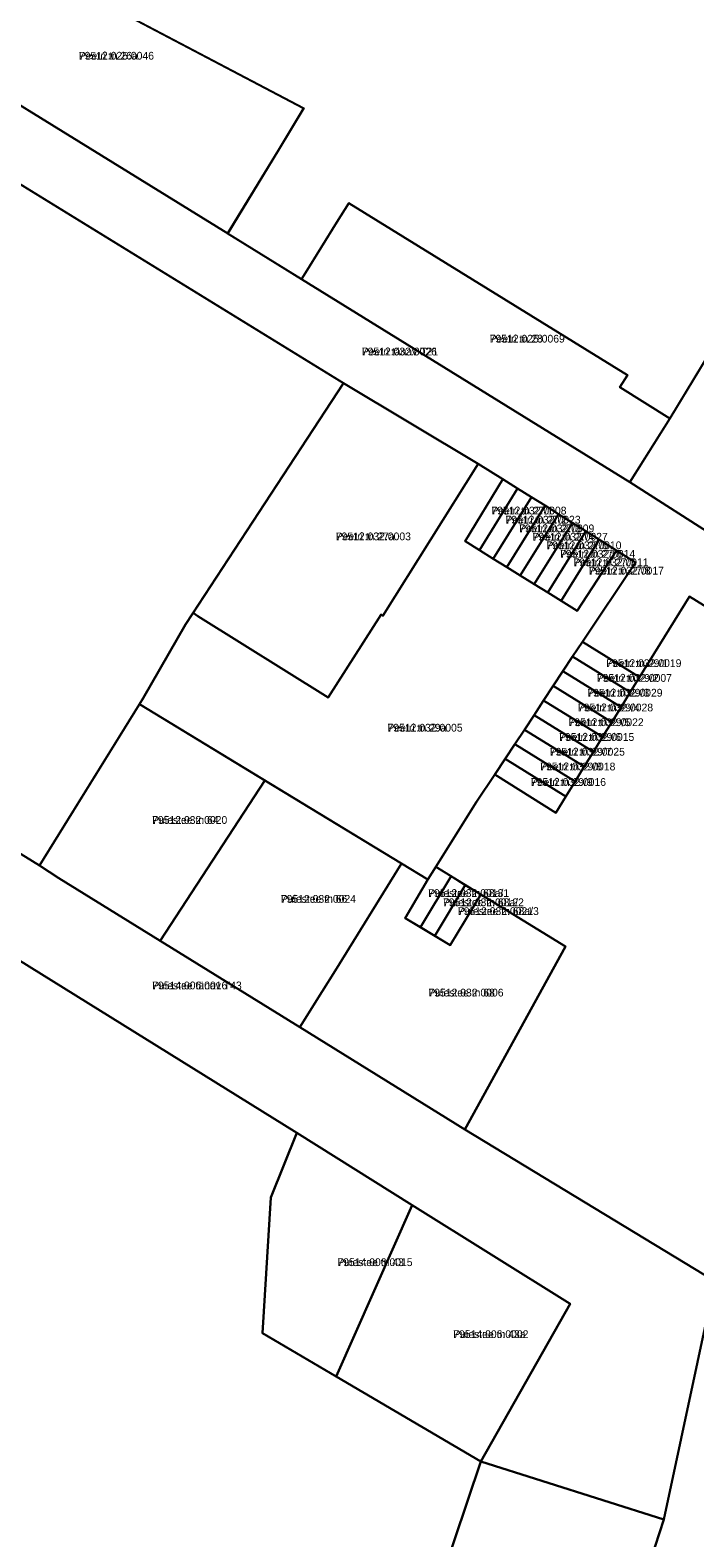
# Model space of a CAD drawing. Extents: x 643847 to 663718, y 6468443 to 6482775.
# Drawn here: x 659393.1 to 659521.4, y 6475344 to 6475635 of the extents above; entities that cross this region are included whole.
import ezdxf

# ---------------------------------------------------------------- set-up
doc = ezdxf.new("R2010")
doc.units = 0
for name, color, linetype in [('L_AADRESS', 7, 'Continuous'), ('PIIR', 7, 'Continuous'), ('TUNNUS', 7, 'Continuous')]:
    doc.layers.add(name, color=color, linetype=linetype)

msp = doc.modelspace()

# ---------------------------------------------------------------- linework, layer by layer
at = {"layer": 'PIIR'}
for points in [[(659364.26, 6475662.87), (659445.97, 6475619.9), (659441.05, 6475611.81), (659431.26, 6475595.72), (659353.7, 6475643.65), (659361.63, 6475657.49)], [(659284.12, 6475542.19), (659307.89, 6475590.77), (659315.36, 6475606.04), (659327.91, 6475597.82), (659345.61, 6475586.22), (659366.57, 6475620.37), (659453.59, 6475566.84), (659423.11, 6475520.23), (659414.92, 6475506.05), (659394.9, 6475473.76)], [(659454.64, 6475601.6), (659508.43, 6475568.41), (659506.91, 6475566.05), (659516.59, 6475560.04), (659508.87, 6475547.73), (659445.49, 6475586.93), (659446.27, 6475588.14), (659452.31, 6475597.88)], [(659526.18, 6475536.65), (659508.89, 6475547.75), (659516.67, 6475560.07), (659529.04, 6475580.54), (659538.5, 6475574.64), (659531.15, 6475562.84), (659536.94, 6475559.24), (659544.3, 6475571.04), (659548.25, 6475568.57), (659545.47, 6475564.22), (659532.94, 6475547.54)], [(659479.62, 6475551.29), (659461.19, 6475521.95), (659460.88, 6475522.16), (659450.63, 6475506.15), (659425.49, 6475521.89), (659424.59, 6475522.48), (659453.59, 6475566.84)], [(659466.87, 6475408.18), (659444.61, 6475422.13), (659276.3, 6475526.69), (659263.32, 6475534.75), (659268.73, 6475552.2), (659284.12, 6475542.19), (659394.9, 6475473.76), (659398.63, 6475471.31), (659418.23, 6475459.17), (659445.14, 6475442.54), (659477, 6475422.77), (659525.24, 6475393.53), (659515.44, 6475347.47), (659480.12, 6475358.68), (659497.36, 6475389.11)], [(659484.37, 6475548.3), (659477.06, 6475536.33), (659479.82, 6475534.61), (659482.51, 6475532.94), (659485.12, 6475531.32), (659487.72, 6475529.71), (659490.43, 6475528.03), (659493.02, 6475526.41), (659495.61, 6475524.82), (659498.67, 6475522.91), (659506.26, 6475534.53), (659509.97, 6475532.2), (659499.71, 6475516.9), (659497.82, 6475514.05), (659495.96, 6475511.23), (659494.08, 6475508.39), (659492.23, 6475505.59), (659490.37, 6475502.77), (659488.51, 6475499.95), (659486.65, 6475497.13), (659484.78, 6475494.3), (659482.8, 6475491.31), (659479.25, 6475486.02), (659471.42, 6475473.46), (659469.9, 6475471.01), (659464.8, 6475474.13), (659414.21, 6475504.9), (659414.92, 6475506.05), (659423.11, 6475520.23), (659424.59, 6475522.48), (659425.49, 6475521.89), (659450.63, 6475506.15), (659460.88, 6475522.16), (659461.19, 6475521.95), (659479.62, 6475551.29)], [(659487.21, 6475546.52), (659479.82, 6475534.61), (659477.06, 6475536.33), (659484.37, 6475548.3)], [(659489.9, 6475544.83), (659482.51, 6475532.94), (659479.82, 6475534.61), (659487.21, 6475546.52)], [(659492.49, 6475543.2), (659485.12, 6475531.32), (659482.51, 6475532.94), (659489.9, 6475544.83)], [(659492.49, 6475543.2), (659495.08, 6475541.56), (659487.72, 6475529.71), (659485.12, 6475531.32)], [(659497.78, 6475539.87), (659490.43, 6475528.03), (659487.72, 6475529.71), (659495.08, 6475541.56)], [(659500.37, 6475538.24), (659493.02, 6475526.41), (659490.43, 6475528.03), (659497.78, 6475539.87)], [(659502.92, 6475536.64), (659495.61, 6475524.82), (659493.02, 6475526.41), (659500.37, 6475538.24)], [(659506.26, 6475534.53), (659498.67, 6475522.91), (659495.61, 6475524.82), (659502.92, 6475536.64)], [(659335.03, 6475288), (659302.16, 6475314.55), (659315.73, 6475334.02), (659289, 6475355.22), (659273.61, 6475338.5), (659218, 6475381.8), (659233.9, 6475401.93), (659231.19, 6475421.97), (659230.17, 6475429.49), (659219.77, 6475437.26), (659276.3, 6475526.69), (659444.61, 6475422.13), (659439.58, 6475409.68), (659437.99, 6475383.45), (659452.21, 6475375.09), (659480.12, 6475358.68), (659469.85, 6475328.25), (659465.1, 6475313.79), (659440.04, 6475324.12), (659430.34, 6475327.59), (659414.27, 6475332.88), (659380.55, 6475331.44), (659363.87, 6475322.06)], [(659477, 6475422.77), (659496.42, 6475458.08), (659471.42, 6475473.46), (659479.25, 6475486.02), (659482.8, 6475491.31), (659494.55, 6475483.89), (659496.51, 6475487.06), (659498.29, 6475489.93), (659500.06, 6475492.82), (659501.84, 6475495.69), (659503.61, 6475498.56), (659505.37, 6475501.42), (659507.17, 6475504.32), (659508.94, 6475507.18), (659510.73, 6475510.09), (659520.36, 6475525.67), (659576.55, 6475490.82), (659564.03, 6475467.34), (659525.24, 6475393.53)], [(659499.71, 6475516.9), (659510.73, 6475510.09), (659508.94, 6475507.18), (659497.82, 6475514.05)], [(659497.82, 6475514.05), (659508.94, 6475507.18), (659507.17, 6475504.32), (659495.96, 6475511.23)], [(659494.08, 6475508.39), (659495.96, 6475511.23), (659507.17, 6475504.32), (659505.37, 6475501.42)], [(659492.23, 6475505.59), (659494.08, 6475508.39), (659505.37, 6475501.42), (659503.61, 6475498.56)], [(659398.63, 6475471.31), (659394.9, 6475473.76), (659414.21, 6475504.9), (659438.43, 6475490.17), (659418.23, 6475459.17)], [(659492.23, 6475505.59), (659503.61, 6475498.56), (659501.84, 6475495.69), (659490.37, 6475502.77)], [(659490.37, 6475502.77), (659501.84, 6475495.69), (659500.06, 6475492.82), (659488.51, 6475499.95)], [(659486.65, 6475497.13), (659488.51, 6475499.95), (659500.06, 6475492.82), (659498.29, 6475489.93)], [(659486.65, 6475497.13), (659498.29, 6475489.93), (659496.51, 6475487.06), (659484.78, 6475494.3)], [(659484.78, 6475494.3), (659496.51, 6475487.06), (659494.55, 6475483.89), (659482.8, 6475491.31)], [(659438.43, 6475490.17), (659464.8, 6475474.13), (659451.97, 6475453.41), (659449.46, 6475449.4), (659445.14, 6475442.54), (659418.23, 6475459.17)], [(659469.9, 6475471.01), (659465.53, 6475463.57), (659474.21, 6475458.36), (659480.11, 6475468.11), (659496.42, 6475458.08), (659477, 6475422.77), (659445.14, 6475442.54), (659449.46, 6475449.4), (659451.97, 6475453.41), (659464.8, 6475474.13)], [(659474.36, 6475471.65), (659468.49, 6475461.8), (659465.53, 6475463.57), (659469.9, 6475471.01), (659471.42, 6475473.46)], [(659477.1, 6475469.96), (659471.25, 6475460.14), (659468.49, 6475461.8), (659474.36, 6475471.65)], [(659480.11, 6475468.11), (659474.21, 6475458.36), (659471.25, 6475460.14), (659477.1, 6475469.96)], [(659444.61, 6475422.13), (659466.87, 6475408.18), (659452.21, 6475375.09), (659437.99, 6475383.45), (659439.58, 6475409.68)], [(659466.87, 6475408.18), (659497.36, 6475389.11), (659480.12, 6475358.68), (659452.21, 6475375.09)], [(659505.41, 6475316.64), (659469.85, 6475328.25), (659480.12, 6475358.68), (659515.44, 6475347.47)]]:
    msp.add_lwpolyline(points, close=True, dxfattribs=at)
for points in [[(659529.02, 6475580.52), (659516.59, 6475560.04), (659506.91, 6475566.05), (659508.43, 6475568.41), (659454.64, 6475601.6), (659452.31, 6475597.88), (659446.27, 6475588.14), (659445.49, 6475586.93), (659431.24, 6475595.7), (659441.03, 6475611.79), (659445.9, 6475619.87), (659364.25, 6475662.85)], [(659353.7, 6475643.65), (659431.26, 6475595.72), (659445.49, 6475586.93), (659508.89, 6475547.75), (659526.18, 6475536.65), (659553.18, 6475519.52), (659582.46, 6475501.36), (659576.55, 6475490.82), (659520.36, 6475525.67), (659510.73, 6475510.09), (659499.71, 6475516.9), (659509.97, 6475532.2), (659506.26, 6475534.53), (659502.92, 6475536.64), (659500.37, 6475538.24), (659497.78, 6475539.87), (659495.08, 6475541.56), (659492.49, 6475543.2), (659489.9, 6475544.83), (659487.21, 6475546.52), (659484.37, 6475548.3), (659479.62, 6475551.29), (659453.59, 6475566.84), (659366.57, 6475620.37)], [(659505.41, 6475316.64), (659515.44, 6475347.47), (659525.24, 6475393.53), (659564.03, 6475467.34), (659576.55, 6475490.82), (659582.46, 6475501.36), (659608.22, 6475486.06), (659602.92, 6475474.72), (659589.5, 6475449.86), (659592.29, 6475448.4), (659572.54, 6475412), (659552.96, 6475375.45), (659542.39, 6475359.88), (659539.08, 6475358.2), (659533.42, 6475350.28), (659516.47, 6475301.78)]]:
    msp.add_lwpolyline(points, dxfattribs=at)

# ---------------------------------------------------------------- texts
at = {"layer": 'L_AADRESS'}
for s, p in [('Peetri tn 26a', (659402.52, 6475629.29)), ('Peetri tn 28', (659481.81, 6475574.67)), ('Peetri tänav T21', (659457.13, 6475572.19)), ('Peetri tn 27/1', (659482.14, 6475541.49)), ('Peetri tn 27/2', (659484.86, 6475539.73)), ('Peetri tn 27/3', (659487.5, 6475538.06)), ('Peetri tn 27a', (659452.11, 6475536.51)), ('Peetri tn 27/4', (659490.1, 6475536.44)), ('Peetri tn 27/5', (659492.75, 6475534.79)), ('Peetri tn 27/6', (659495.4, 6475533.14)), ('Peetri tn 27/7', (659497.97, 6475531.51)), ('Peetri tn 27/8', (659500.93, 6475529.9)), ('Peetri tn 29/1', (659504.32, 6475512.04)), ('Peetri tn 29/2', (659502.49, 6475509.19)), ('Peetri tn 29/3', (659500.67, 6475506.33)), ('Peetri tn 29/4', (659498.85, 6475503.48)), ('Peetri tn 29a', (659462.09, 6475499.58)), ('Peetri tn 29/5', (659497.03, 6475500.64)), ('Peetri tn 29/6', (659495.22, 6475497.79)), ('Peetri tn 29/7', (659493.41, 6475494.94)), ('Peetri tn 29/8', (659491.57, 6475492.09)), ('Peetri tn 29/9', (659489.76, 6475489.1)), ('Puiestee tn 64', (659416.66, 6475481.77)), ('Puiestee tn 68a/1', (659469.95, 6475467.66)), ('Puiestee tn 66', (659441.51, 6475466.54)), ('Puiestee tn 68a/2', (659472.8, 6475465.88)), ('Puiestee tn 68a/3', (659475.68, 6475464.18)), ('Puiestee tänav T43', (659416.67, 6475449.83)), ('Puiestee tn 68', (659469.99, 6475448.45)), ('Puiestee tn 43', (659452.43, 6475396.41)), ('Puiestee tn 43a', (659474.79, 6475382.52))]:
    msp.add_text(s, height=1.5, dxfattribs=at).set_placement(p)
at = {"layer": 'TUNNUS'}
for s, p in [('79512:025:0046', (659402.52, 6475629.29)), ('79512:032:0026', (659457.13, 6475572.19)), ('79512:025:0069', (659481.81, 6475574.67)), ('79512:032:0008', (659482.14, 6475541.49)), ('79512:032:0023', (659484.86, 6475539.73)), ('79512:032:0009', (659487.5, 6475538.06)), ('79512:032:0003', (659452.11, 6475536.51)), ('79512:032:0027', (659490.1, 6475536.44)), ('79512:032:0010', (659492.75, 6475534.79)), ('79512:032:0014', (659495.4, 6475533.14)), ('79512:032:0011', (659497.97, 6475531.51)), ('79512:032:0017', (659500.93, 6475529.9)), ('79512:032:0019', (659504.32, 6475512.04)), ('79512:032:0007', (659502.49, 6475509.19)), ('79512:032:0029', (659500.67, 6475506.33)), ('79512:032:0028', (659498.85, 6475503.48)), ('79512:032:0005', (659462.09, 6475499.58)), ('79512:032:0022', (659497.03, 6475500.64)), ('79512:032:0015', (659495.22, 6475497.79)), ('79512:032:0025', (659493.41, 6475494.94)), ('79512:032:0018', (659491.57, 6475492.09)), ('79512:032:0016', (659489.76, 6475489.1)), ('79512:032:0020', (659416.66, 6475481.77)), ('79512:032:0013', (659469.95, 6475467.66)), ('79512:032:0024', (659441.51, 6475466.54)), ('79512:032:0012', (659472.8, 6475465.88)), ('79512:032:0021', (659475.68, 6475464.18)), ('79514:006:0016', (659416.67, 6475449.83)), ('79512:032:0006', (659469.99, 6475448.45)), ('79514:006:0015', (659452.43, 6475396.41)), ('79514:006:0002', (659474.79, 6475382.52))]:
    msp.add_text(s, height=1.5, dxfattribs=at).set_placement(p)

doc.saveas('drawing.dxf')
